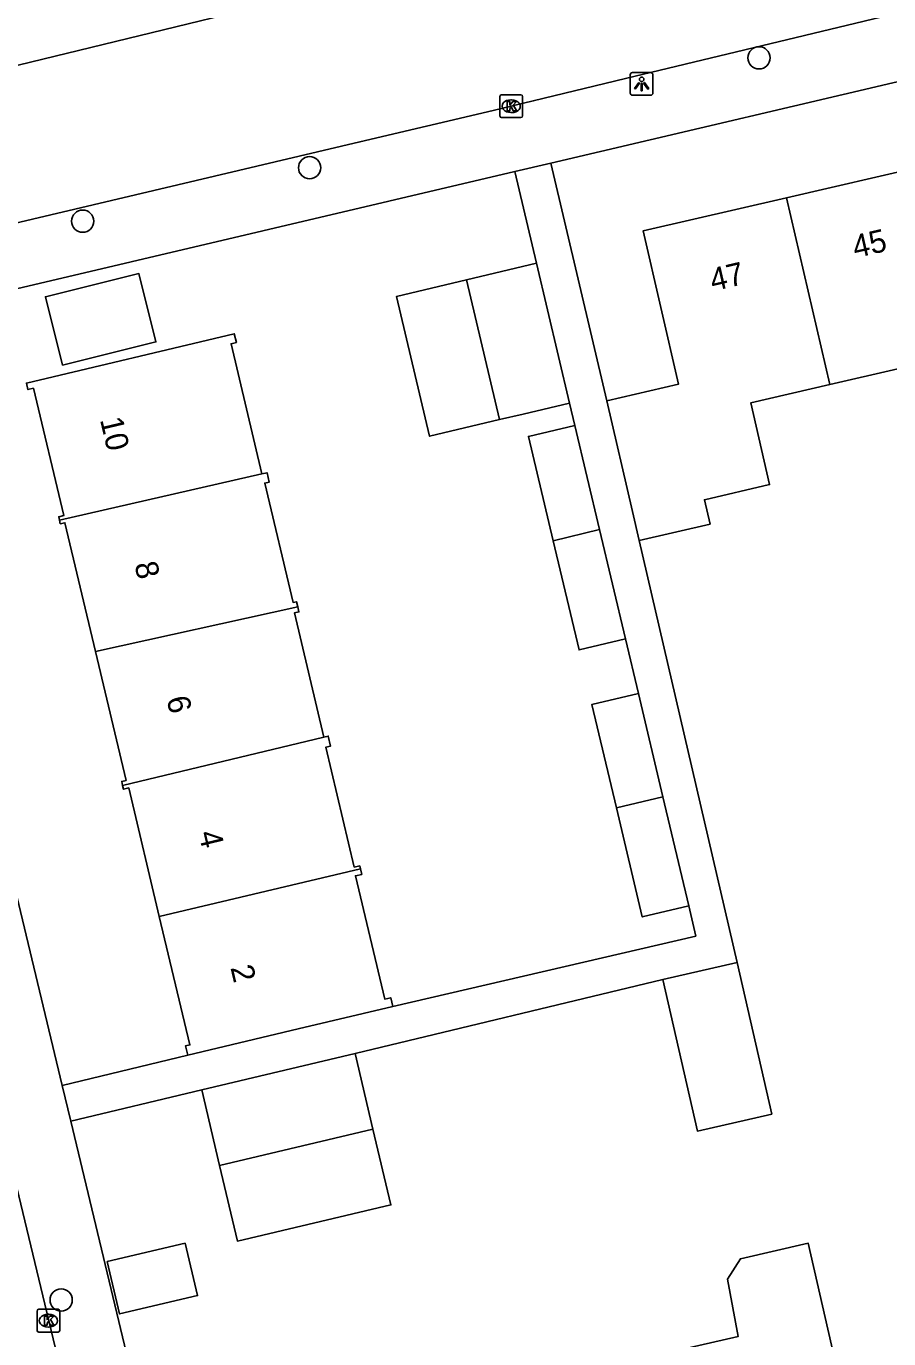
# Model space of a CAD drawing. Extents: x 162026 to 163499, y 387297 to 388169.
# Drawn here: x 163058.1 to 163096, y 387813.2 to 387871 of the extents above; entities that cross this region are included whole.
import ezdxf

# ---------------------------------------------------------------- set-up
doc = ezdxf.new("R2010")
doc.units = 0
for name, color, linetype in [('IMGEO_Boom', 7, 'Continuous'), ('IMGEO_Kolk', 7, 'Continuous'), ('IMGEO_Lichtpunt', 7, 'Continuous'), ('IMGEO_Pand', 7, 'Continuous'), ('IMGEO_Pand_nummerreeks', 7, 'Continuous'), ('IMGEO_Rijbaan_lokaal_open', 7, 'Continuous'), ('IMGEO_Voetpad_open', 7, 'Continuous')]:
    doc.layers.add(name, color=color, linetype=linetype)

msp = doc.modelspace()

# ---------------------------------------------------------------- linework, layer by layer
at = {"layer": 'IMGEO_Boom'}
for centre in [(163090.346, 387869.562), (163070.579, 387864.733), (163060.602, 387862.381), (163059.656, 387814.949)]:
    msp.add_circle(centre, 0.489, dxfattribs=at)
at = {"layer": 'IMGEO_Kolk'}
for p, q in [((163078.945, 387867.012), (163078.945, 387867.864)), ((163079.02, 387867.938), (163079.872, 387867.938)), ((163079.946, 387867.864), (163079.946, 387867.012)), ((163079.433, 387867.718), (163079.458, 387867.718)), ((163079.872, 387866.938), (163079.02, 387866.938)), ((163079.456, 387867.158), (163079.431, 387867.158)), ((163058.594, 387813.612), (163058.594, 387814.464)), ((163058.669, 387814.538), (163059.521, 387814.538)), ((163059.082, 387814.318), (163059.107, 387814.318)), ((163059.595, 387814.464), (163059.595, 387813.612)), ((163059.105, 387813.758), (163059.08, 387813.758)), ((163059.521, 387813.538), (163058.669, 387813.538))]:
    msp.add_line(p, q, dxfattribs=at)
for points in [[(163078.945, 387867.012), (163078.945, 387867.864)], [(163079.02, 387867.938), (163079.872, 387867.938)], [(163079.946, 387867.864), (163079.946, 387867.012)], [(163079.266, 387867.638), (163079.389, 387867.638), (163079.389, 387867.487), (163079.519, 387867.638), (163079.683, 387867.638), (163079.537, 387867.487), (163079.69, 387867.238), (163079.538, 387867.238), (163079.453, 387867.402), (163079.389, 387867.335), (163079.389, 387867.238), (163079.266, 387867.238), (163079.266, 387867.638)], [(163079.872, 387866.938), (163079.02, 387866.938)], [(163058.594, 387813.612), (163058.594, 387814.464)], [(163058.669, 387814.538), (163059.521, 387814.538)], [(163058.915, 387814.238), (163059.038, 387814.238), (163059.038, 387814.087), (163059.168, 387814.238), (163059.332, 387814.238), (163059.186, 387814.087), (163059.339, 387813.838), (163059.187, 387813.838), (163059.102, 387814.002), (163059.038, 387813.935), (163059.038, 387813.838), (163058.915, 387813.838), (163058.915, 387814.238)], [(163059.595, 387814.464), (163059.595, 387813.612)], [(163059.521, 387813.538), (163058.669, 387813.538)]]:
    msp.add_lwpolyline(points, dxfattribs=at)
for centre, start, end in [((163079.022, 387867.862), 91.55205, 178.44795), ((163079.022, 387867.862), 91.55205, 178.44795), ((163079.87, 387867.862), 1.55205, 88.44795), ((163079.87, 387867.862), 1.55205, 88.44795), ((163079.022, 387867.014), 181.55205, 268.44795), ((163079.022, 387867.014), 181.55205, 268.44795), ((163079.87, 387867.014), 271.55205, 358.44795), ((163079.87, 387867.014), 271.55205, 358.44795), ((163058.671, 387814.462), 91.55205, 178.44795), ((163058.671, 387814.462), 91.55205, 178.44795), ((163059.519, 387814.462), 1.55205, 88.44795), ((163059.519, 387814.462), 1.55205, 88.44795), ((163058.671, 387813.614), 181.55205, 268.44795), ((163058.671, 387813.614), 181.55205, 268.44795), ((163059.519, 387813.614), 271.55205, 358.44795), ((163059.519, 387813.614), 271.55205, 358.44795)]:
    msp.add_arc(centre, 0.0765, start, end, dxfattribs=at)
for centre, major_axis, ratio, start_param, end_param in [((163079.432, 387867.438), (-0.387, 0.002), 0.722429, 4.712389, 7.853982), ((163079.457, 387867.438), (-0.39, 0.002), 0.717154, 1.570796, 4.712389), ((163059.081, 387814.038), (-0.387, 0.002), 0.722429, 4.712389, 7.853982), ((163059.106, 387814.038), (-0.39, 0.002), 0.717154, 1.570796, 4.712389)]:
    msp.add_ellipse(centre, major_axis=major_axis, ratio=ratio, start_param=start_param, end_param=end_param, dxfattribs=at)
at = {"layer": 'IMGEO_Lichtpunt'}
for p, q in [((163084.682, 387868.82), (163084.682, 387868.013)), ((163084.682, 387868.82), (163084.682, 387868.013)), ((163085.584, 387868.915), (163084.776, 387868.915)), ((163085.584, 387868.915), (163084.776, 387868.915)), ((163085.678, 387868.013), (163085.678, 387868.82)), ((163085.678, 387868.013), (163085.678, 387868.82)), ((163084.776, 387867.919), (163085.584, 387867.919)), ((163084.776, 387867.919), (163085.584, 387867.919))]:
    msp.add_line(p, q, dxfattribs=at)
for points in [[(163085.056, 387868.484), (163085.095, 387868.456), (163084.907, 387868.194), (163084.869, 387868.221), (163085.056, 387868.484)], [(163085.158, 387868.436), (163085.205, 387868.436), (163085.205, 387868.114), (163085.158, 387868.114), (163085.158, 387868.436)], [(163085.268, 387868.456), (163085.306, 387868.483), (163085.493, 387868.221), (163085.454, 387868.193), (163085.268, 387868.456)]]:
    msp.add_lwpolyline(points, dxfattribs=at)
msp.add_circle((163085.181, 387868.618), 0.0994, dxfattribs=at)
for centre, start, end in [((163084.776, 387868.82), 90, 180), ((163084.776, 387868.82), 90, 180), ((163085.584, 387868.82), 0, 90), ((163085.584, 387868.82), 0, 90), ((163084.776, 387868.013), 180, 270), ((163084.776, 387868.013), 180, 270), ((163085.584, 387868.013), 270, 0), ((163085.584, 387868.013), 270, 360)]:
    msp.add_arc(centre, 0.0946, start, end, dxfattribs=at)
at = {"layer": 'IMGEO_Pand'}
for points in [[(163091.558, 387863.412), (163097.631, 387864.816)], [(163083.648, 387854.482), (163086.801, 387855.212), (163085.242, 387861.951), (163091.558, 387863.412)], [(163093.458, 387855.198), (163091.558, 387863.412)], [(163077.48, 387859.802), (163080.559, 387860.532)], [(163080.559, 387860.532), (163082.015, 387854.387)], [(163059.707, 387856.051), (163058.962, 387859.06), (163063.076, 387860.079), (163063.821, 387857.07), (163059.707, 387856.051)], [(163078.938, 387853.658), (163075.858, 387852.929), (163074.402, 387859.073), (163077.48, 387859.802)], [(163078.938, 387853.658), (163077.48, 387859.802)], [(163059.582, 387849.23), (163059.545, 387849.385), (163059.768, 387849.438), (163058.438, 387855.034), (163058.194, 387854.976), (163058.127, 387855.26), (163067.27, 387857.434), (163067.362, 387857.048), (163067.125, 387856.992), (163068.486, 387851.268)], [(163099.63, 387856.626), (163093.458, 387855.198)], [(163093.458, 387855.198), (163089.981, 387854.394), (163090.812, 387850.8), (163087.945, 387850.137), (163088.193, 387849.064), (163085.069, 387848.341)], [(163082.015, 387854.387), (163079.972, 387853.903), (163078.938, 387853.658)], [(163085.069, 387848.341), (163084.775, 387849.611), (163083.648, 387854.482)], [(163081.293, 387848.327), (163080.204, 387852.92), (163082.248, 387853.404)], [(163082.248, 387853.404), (163083.334, 387848.82)], [(163059.582, 387849.23), (163068.486, 387851.268)], [(163068.486, 387851.268), (163068.71, 387851.321), (163068.807, 387850.914), (163068.605, 387850.866), (163069.853, 387845.617), (163070.003, 387845.652), (163070.056, 387845.43)], [(163061.165, 387843.46), (163059.818, 387849.125), (163059.618, 387849.077), (163059.582, 387849.23)], [(163081.293, 387848.327), (163083.334, 387848.82)], [(163083.334, 387848.82), (163084.473, 387844.014)], [(163084.473, 387844.014), (163082.429, 387843.53), (163081.293, 387848.327)], [(163061.165, 387843.46), (163070.056, 387845.43)], [(163070.056, 387845.43), (163070.11, 387845.203), (163069.911, 387845.155), (163071.21, 387839.695)], [(163062.357, 387837.576), (163062.316, 387837.747), (163062.512, 387837.794), (163061.165, 387843.46)], [(163084.074, 387836.588), (163082.996, 387841.136), (163085.04, 387841.62)], [(163085.04, 387841.62), (163086.117, 387837.074)], [(163071.21, 387839.695), (163062.357, 387837.576)], [(163071.21, 387839.695), (163071.398, 387839.739), (163071.502, 387839.3), (163071.291, 387839.25), (163072.545, 387833.979), (163072.783, 387834.035), (163072.812, 387833.913)], [(163063.971, 387831.81), (163062.628, 387837.46), (163062.397, 387837.405), (163062.357, 387837.576)], [(163086.117, 387837.074), (163084.074, 387836.588)], [(163086.117, 387837.074), (163087.253, 387832.279)], [(163087.253, 387832.279), (163085.21, 387831.795), (163084.074, 387836.588)], [(163063.971, 387831.81), (163072.812, 387833.913)], [(163072.812, 387833.913), (163072.871, 387833.663), (163072.598, 387833.598), (163073.887, 387828.176), (163074.146, 387828.238), (163074.238, 387827.853)], [(163065.219, 387825.709), (163065.122, 387826.116), (163065.314, 387826.162), (163063.971, 387831.81)], [(163086.114, 387829.035), (163089.382, 387829.781)], [(163089.382, 387829.781), (163090.902, 387823.122), (163087.634, 387822.376), (163086.114, 387829.035)], [(163074.238, 387827.853), (163070.084, 387826.866), (163065.219, 387825.709)], [(163065.836, 387824.191), (163072.581, 387825.784)], [(163072.581, 387825.784), (163073.367, 387822.458)], [(163066.622, 387820.862), (163065.836, 387824.191)], [(163073.367, 387822.458), (163074.153, 387819.131), (163067.408, 387817.537), (163066.622, 387820.862)], [(163073.367, 387822.458), (163066.622, 387820.862)], [(163065.115, 387817.442), (163061.678, 387816.636), (163062.217, 387814.337), (163065.654, 387815.143), (163065.115, 387817.442)], [(163083.077, 387811.891), (163089.434, 387813.35), (163088.961, 387815.86), (163089.524, 387816.759), (163092.507, 387817.443), (163093.654, 387812.443)]]:
    msp.add_lwpolyline(points, dxfattribs=at)
at = {"layer": 'IMGEO_Rijbaan_lokaal_open'}
for points in [[(163052.444, 387867.953), (163079.594, 387874.563)], [(163105.439, 387873.575), (163102.843, 387873.082), (163084.477, 387868.648), (163080.416, 387867.667), (163078.651, 387867.246), (163072.793, 387865.865), (163053.845, 387861.403)], [(163049.457, 387854.299), (163057.359, 387821.355), (163058.678, 387815.857), (163063.171, 387797.128), (163064.027, 387793.558)]]:
    msp.add_lwpolyline(points, dxfattribs=at)
at = {"layer": 'IMGEO_Voetpad_open'}
for points in [[(163081.19, 387864.932), (163098.415, 387868.984), (163105.162, 387870.427)], [(163079.611, 387864.561), (163081.19, 387864.932)], [(163083.648, 387854.482), (163081.19, 387864.932)], [(163051.633, 387857.979), (163079.611, 387864.561)], [(163080.559, 387860.532), (163079.611, 387864.561)], [(163059.695, 387824.383), (163051.633, 387857.979)], [(163082.248, 387853.404), (163082.015, 387854.387)], [(163089.382, 387829.781), (163085.069, 387848.341)], [(163085.04, 387841.62), (163084.473, 387844.014)], [(163074.238, 387827.853), (163087.562, 387830.949), (163087.253, 387832.279)], [(163072.581, 387825.784), (163086.114, 387829.035)], [(163059.695, 387824.383), (163065.219, 387825.709)], [(163060.073, 387822.808), (163059.695, 387824.383)], [(163060.073, 387822.808), (163065.836, 387824.191)], [(163066.923, 387794.259), (163066.061, 387797.853), (163060.073, 387822.808)]]:
    msp.add_lwpolyline(points, dxfattribs=at)

# ---------------------------------------------------------------- texts
at = {"layer": 'IMGEO_Pand_nummerreeks'}
for s, rotation, p in [('45', 13.06224, (163094.581, 387860.751)), ('47', 13.06224, (163088.313, 387859.296)), ('10', 283.39516, (163061.357, 387853.657)), ('8', 283.39516, (163062.871, 387847.297)), ('6', 283.39516, (163064.278, 387841.388)), ('4', 283.39516, (163065.686, 387835.475)), ('2', 283.39516, (163067.094, 387829.565))]:
    msp.add_text(s, height=1, rotation=rotation, dxfattribs=at).set_placement(p)

doc.saveas('drawing.dxf')
